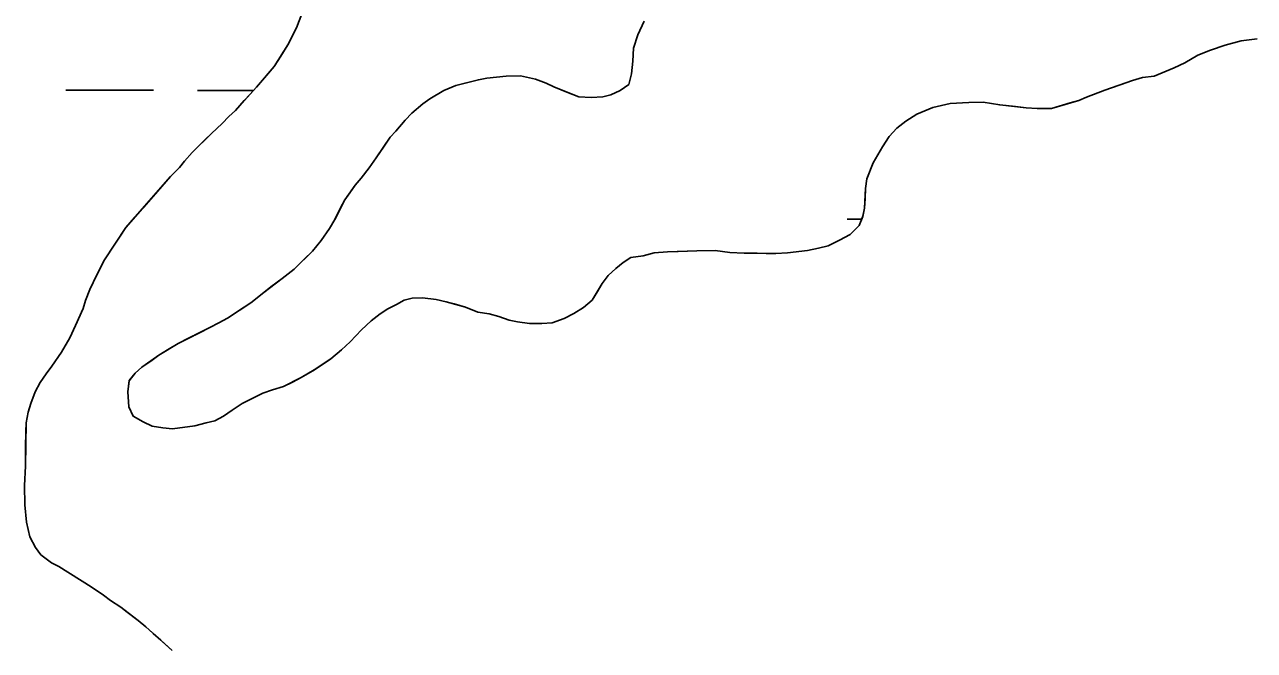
# Model space of a CAD drawing. Extents: x 3180038 to 3217926, y 922069 to 947485.
# Drawn here: x 3209359.8 to 3209808.1, y 938571.5 to 938799.7 of the extents above; entities that cross this region are included whole.
import ezdxf

# ---------------------------------------------------------------- set-up
doc = ezdxf.new("R2010")
doc.units = 0
for name, color, linetype in [('V-SITE-VEGE', 7, 'Continuous'), ('V-TOPO-SHOR', 7, 'Continuous'), ('V-WETL-SWMP', 7, 'Continuous')]:
    doc.layers.add(name, color=color, linetype=linetype)

msp = doc.modelspace()

# ---------------------------------------------------------------- linework, layer by layer
at = {"layer": 'V-SITE-VEGE'}
for p, q in [((3209460.87, 938803.71), (3209458.94, 938798.56)), ((3209458.94, 938798.56), (3209455.71, 938792.32)), ((3209583.29, 938795.98), (3209585.58, 938800.94)), ((3209581.74, 938791.2), (3209583.29, 938795.98)), ((3209803.19, 938793.77), (3209797.44, 938792.19)), ((3209809.12, 938794.6), (3209803.19, 938793.77)), ((3209455.71, 938792.32), (3209450.79, 938784.45)), ((3209581.48, 938786.4), (3209581.74, 938791.2)), ((3209792.05, 938790.42), (3209787.4, 938788.64)), ((3209797.44, 938792.19), (3209792.05, 938790.42)), ((3209450.79, 938784.45), (3209444.39, 938776.97)), ((3209581.04, 938781.78), (3209581.48, 938786.4)), ((3209782.74, 938785.75), (3209778.83, 938783.96)), ((3209787.4, 938788.64), (3209782.74, 938785.75)), ((3209525.2, 938779.65), (3209528.35, 938780.16)), ((3209528.35, 938780.16), (3209535.38, 938780.98)), ((3209535.38, 938780.98), (3209540.56, 938781.09)), ((3209540.56, 938781.09), (3209546.09, 938779.9)), ((3209546.09, 938779.9), (3209549.95, 938778.36)), ((3209580.06, 938777.92), (3209581.04, 938781.78)), ((3209767.32, 938780.44), (3209763.61, 938779.38)), ((3209771.58, 938780.92), (3209767.32, 938780.44)), ((3209778.83, 938783.96), (3209771.58, 938780.92)), ((3209444.39, 938776.97), (3209436.69, 938768.4)), ((3209507.54, 938772.71), (3209512.57, 938775.77)), ((3209512.57, 938775.77), (3209517.03, 938777.56)), ((3209517.03, 938777.56), (3209525.2, 938779.65)), ((3209549.95, 938778.36), (3209552.7, 938777.03)), ((3209552.7, 938777.03), (3209561.88, 938773.38)), ((3209573.54, 938774.13), (3209576.89, 938775.75)), ((3209576.89, 938775.75), (3209580.06, 938777.92)), ((3209753.58, 938775.83), (3209746.89, 938773.34)), ((3209763.61, 938779.38), (3209753.58, 938775.83)), ((3209500.99, 938767.44), (3209504.92, 938770.9)), ((3209504.92, 938770.9), (3209507.54, 938772.71)), ((3209561.88, 938773.38), (3209566.31, 938773.13)), ((3209566.31, 938773.13), (3209570.57, 938773.44)), ((3209570.57, 938773.44), (3209573.54, 938774.13)), ((3209697.13, 938770.94), (3209690.83, 938769.55)), ((3209703.98, 938771.39), (3209697.13, 938770.94)), ((3209709.16, 938771.5), (3209703.98, 938771.39)), ((3209715.24, 938770.48), (3209709.16, 938771.5)), ((3209744.09, 938772.09), (3209734.07, 938769.1)), ((3209746.89, 938773.34), (3209744.09, 938772.09)), ((3209436.69, 938768.4), (3209434.25, 938766.21)), ((3209498.55, 938764.89), (3209500.99, 938767.44)), ((3209685.06, 938767.05), (3209680.96, 938764.52)), ((3209690.83, 938769.55), (3209685.06, 938767.05)), ((3209724.84, 938769.42), (3209715.24, 938770.48)), ((3209728.9, 938769.18), (3209724.84, 938769.42)), ((3209734.07, 938769.1), (3209728.9, 938769.18)), ((3209431.81, 938763.66), (3209427.88, 938760.02)), ((3209434.25, 938766.21), (3209431.81, 938763.66)), ((3209495.16, 938760.88), (3209498.55, 938764.89)), ((3209677.78, 938761.98), (3209674.96, 938758.88)), ((3209680.96, 938764.52), (3209677.78, 938761.98)), ((3209427.88, 938760.02), (3209420.93, 938753.1)), ((3209488, 938751.19), (3209493.1, 938758.69)), ((3209493.1, 938758.69), (3209495.16, 938760.88)), ((3209674.96, 938758.88), (3209672.51, 938755.22)), ((3209420.93, 938753.1), (3209418.12, 938750)), ((3209672.51, 938755.22), (3209669.09, 938749.36)), ((3209418.12, 938750), (3209416.23, 938747.63)), ((3209485.36, 938747.53), (3209488, 938751.19)), ((3209669.09, 938749.36), (3209666.79, 938743.48)), ((3209413.04, 938744.35), (3209396.69, 938725.74)), ((3209416.23, 938747.63), (3209413.04, 938744.35)), ((3209482.53, 938743.69), (3209485.36, 938747.53)), ((3209476.49, 938735.83), (3209480.27, 938741.14)), ((3209480.27, 938741.14), (3209482.53, 938743.69)), ((3209666.37, 938739.97), (3209665.89, 938732.77)), ((3209666.79, 938743.48), (3209666.37, 938739.97)), ((3209472.88, 938728.68), (3209476.49, 938735.83)), ((3209665.89, 938732.77), (3209665.29, 938729.83)), ((3209470.98, 938725.38), (3209472.88, 938728.68)), ((3209663.95, 938726.52), (3209660.76, 938723.24)), ((3209665.29, 938729.83), (3209663.95, 938726.52)), ((3209396.69, 938725.74), (3209388.94, 938714.02)), ((3209467.96, 938720.99), (3209470.98, 938725.38)), ((3209660.76, 938723.24), (3209656.85, 938721.08)), ((3209458.01, 938710.6), (3209464.76, 938717.16)), ((3209464.76, 938717.16), (3209467.96, 938720.99)), ((3209604.85, 938717.23), (3209594.13, 938716.83)), ((3209611.51, 938717.31), (3209604.85, 938717.23)), ((3209616.86, 938716.68), (3209611.51, 938717.31)), ((3209645.15, 938717.37), (3209637.93, 938716.55)), ((3209649.23, 938718.23), (3209645.15, 938717.37)), ((3209652.75, 938719.11), (3209649.23, 938718.23)), ((3209656.85, 938721.08), (3209652.75, 938719.11)), ((3209388.94, 938714.02), (3209386.09, 938708.52)), ((3209577.99, 938713), (3209575.37, 938710.82)), ((3209580.79, 938714.81), (3209577.99, 938713)), ((3209585.24, 938715.48), (3209580.79, 938714.81)), ((3209589.32, 938716.53), (3209585.24, 938715.48)), ((3209594.13, 938716.83), (3209589.32, 938716.53)), ((3209622.03, 938716.42), (3209616.86, 938716.68)), ((3209633.67, 938716.24), (3209622.03, 938716.42)), ((3209637.93, 938716.55), (3209633.67, 938716.24)), ((3209386.09, 938708.52), (3209383.6, 938703.2)), ((3209453.71, 938707.15), (3209458.01, 938710.6)), ((3209572.56, 938708.28), (3209570.3, 938705.35)), ((3209575.37, 938710.82), (3209572.56, 938708.28)), ((3209446.98, 938702.08), (3209453.71, 938707.15)), ((3209570.3, 938705.35), (3209566.7, 938699.31)), ((3209382.06, 938699.16), (3209381.1, 938696.21)), ((3209383.6, 938703.2), (3209382.06, 938699.16)), ((3209442.3, 938698.27), (3209446.98, 938702.08)), ((3209498.13, 938699.29), (3209495.34, 938697.67)), ((3209501.1, 938699.98), (3209498.13, 938699.29)), ((3209504.8, 938700.11), (3209501.1, 938699.98)), ((3209509.78, 938699.48), (3209504.8, 938700.11)), ((3209513.46, 938698.69), (3209509.78, 938699.48)), ((3209566.7, 938699.31), (3209563.52, 938696.58)), ((3209381.1, 938696.21), (3209378.42, 938689.97)), ((3209433.72, 938692.66), (3209442.3, 938698.27)), ((3209492.17, 938696.05), (3209489.37, 938694.24)), ((3209495.34, 938697.67), (3209492.17, 938696.05)), ((3209520.46, 938696.74), (3209513.46, 938698.69)), ((3209525.05, 938694.82), (3209520.46, 938696.74)), ((3209529.11, 938694.32), (3209525.05, 938694.82)), ((3209563.52, 938696.58), (3209559.98, 938694.42)), ((3209427.38, 938689.24), (3209430.55, 938691.05)), ((3209430.55, 938691.05), (3209433.72, 938692.66)), ((3209486.19, 938691.7), (3209482.63, 938688.43)), ((3209489.37, 938694.24), (3209486.19, 938691.7)), ((3209532.61, 938693.34), (3209529.11, 938694.32)), ((3209536.47, 938691.99), (3209532.61, 938693.34)), ((3209539.42, 938691.4), (3209536.47, 938691.99)), ((3209543.84, 938690.78), (3209539.42, 938691.4)), ((3209548.28, 938690.71), (3209543.84, 938690.78)), ((3209552.16, 938691.02), (3209548.28, 938690.71)), ((3209556.44, 938692.62), (3209552.16, 938691.02)), ((3209559.98, 938694.42), (3209556.44, 938692.62)), ((3209378.42, 938689.97), (3209376.32, 938685.56)), ((3209415.84, 938683.5), (3209427.38, 938689.24)), ((3209482.63, 938688.43), (3209478.5, 938684.05)), ((3209376.32, 938685.56), (3209373.28, 938680.25)), ((3209408.75, 938679.17), (3209415.84, 938683.5)), ((3209475.32, 938681.14), (3209471.39, 938677.87)), ((3209478.5, 938684.05), (3209475.32, 938681.14)), ((3209373.28, 938680.25), (3209369.7, 938675.13)), ((3209402.59, 938674.83), (3209408.75, 938679.17)), ((3209471.39, 938677.87), (3209465.42, 938673.9)), ((3209367.62, 938672.38), (3209365.54, 938669.27)), ((3209369.7, 938675.13), (3209367.62, 938672.38)), ((3209397.9, 938669.9), (3209400.16, 938672.64)), ((3209400.16, 938672.64), (3209402.59, 938674.83)), ((3209465.42, 938673.9), (3209460.57, 938671.01)), ((3209365.54, 938669.27), (3209363.64, 938665.79)), ((3209397.47, 938665.85), (3209397.9, 938669.9)), ((3209454.23, 938667.78), (3209450.15, 938666.54)), ((3209460.57, 938671.01), (3209454.23, 938667.78)), ((3209363.64, 938665.79), (3209362.1, 938661.56)), ((3209397.75, 938660.3), (3209397.47, 938665.85)), ((3209443.27, 938663.69), (3209439.17, 938661.53)), ((3209446.62, 938665.3), (3209443.27, 938663.69)), ((3209450.15, 938666.54), (3209446.62, 938665.3)), ((3209362.1, 938661.56), (3209361.13, 938658.44)), ((3209399.37, 938656.95), (3209397.75, 938660.3)), ((3209435.44, 938659.19), (3209432.27, 938657.01)), ((3209439.17, 938661.53), (3209435.44, 938659.19)), ((3209360.34, 938654.57), (3209360.1, 938638.67)), ((3209361.13, 938658.44), (3209360.34, 938654.57)), ((3209403.04, 938654.86), (3209399.37, 938656.95)), ((3209406.34, 938653.33), (3209403.04, 938654.86)), ((3209425.95, 938654.52), (3209421.87, 938653.47)), ((3209429.1, 938655.21), (3209425.95, 938654.52)), ((3209432.27, 938657.01), (3209429.1, 938655.21)), ((3209410.21, 938652.72), (3209406.34, 938653.33)), ((3209413.71, 938652.3), (3209410.21, 938652.72)), ((3209421.87, 938653.47), (3209413.71, 938652.3)), ((3209360.1, 938638.67), (3209359.81, 938631.66)), ((3209359.81, 938631.66), (3209359.89, 938624.63)), ((3209359.89, 938624.63), (3209360.54, 938618.34)), ((3209360.54, 938618.34), (3209361.75, 938612.96)), ((3209361.75, 938612.96), (3209363.73, 938609.05)), ((3209363.73, 938609.05), (3209365.72, 938606.43)), ((3209365.72, 938606.43), (3209369.56, 938603.42)), ((3209369.56, 938603.42), (3209372.31, 938602.09)), ((3209372.31, 938602.09), (3209384.03, 938594.7)), ((3209384.03, 938594.7), (3209388.61, 938591.68)), ((3209388.61, 938591.68), (3209391.17, 938589.79)), ((3209391.17, 938589.79), (3209394.83, 938587.34)), ((3209394.83, 938587.34), (3209401.22, 938582.44)), ((3209401.22, 938582.44), (3209403.96, 938580.18)), ((3209403.96, 938580.18), (3209413.63, 938571.53))]:
    msp.add_line(p, q, dxfattribs=at)
at = {"layer": 'V-TOPO-SHOR'}
for points in [[(3209413.63, 938571.53), (3209409.44, 938575.29), (3209406.7, 938577.73), (3209403.96, 938580.18), (3209401.22, 938582.44), (3209397.2, 938585.45), (3209394.83, 938587.34), (3209391.17, 938589.79), (3209388.61, 938591.68), (3209384.03, 938594.7), (3209380.74, 938596.79), (3209376.52, 938599.44), (3209372.31, 938602.09), (3209369.56, 938603.42), (3209365.72, 938606.43), (3209363.73, 938609.05), (3209361.75, 938612.96), (3209360.54, 938618.34), (3209359.89, 938624.63), (3209359.81, 938631.66), (3209360.1, 938638.67), (3209360.2, 938645.51), (3209360.29, 938651.24), (3209360.34, 938654.57), (3209361.13, 938658.44), (3209362.1, 938661.56), (3209363.64, 938665.79), (3209365.54, 938669.27), (3209367.62, 938672.38), (3209369.7, 938675.13), (3209373.28, 938680.25), (3209376.32, 938685.56), (3209378.42, 938689.97), (3209381.1, 938696.21), (3209382.06, 938699.16), (3209383.6, 938703.2), (3209386.09, 938708.52), (3209388.94, 938714.02), (3209392.72, 938719.7), (3209394.42, 938722.26), (3209396.69, 938725.74), (3209399.89, 938729.39), (3209403.27, 938733.22), (3209406.65, 938737.05), (3209409.85, 938740.7), (3209413.04, 938744.35), (3209416.23, 938747.63), (3209418.12, 938750), (3209420.93, 938753.1), (3209425.63, 938757.84), (3209427.88, 938760.02), (3209431.81, 938763.66), (3209434.25, 938766.21), (3209436.69, 938768.4), (3209439.88, 938772.04), (3209441.95, 938774.23), (3209444.39, 938776.97), (3209447.96, 938781.17), (3209450.79, 938784.45), (3209453.25, 938788.29), (3209455.71, 938792.32), (3209458.94, 938798.56), (3209460.87, 938803.71)], [(3209585.58, 938800.94), (3209583.29, 938795.98), (3209581.74, 938791.2), (3209581.48, 938786.4), (3209581.04, 938781.78), (3209580.06, 938777.92), (3209576.89, 938775.75), (3209573.54, 938774.13), (3209570.57, 938773.44), (3209566.32, 938773.13), (3209561.88, 938773.38), (3209557.47, 938775.11), (3209552.7, 938777.03), (3209549.94, 938778.36), (3209546.09, 938779.9), (3209540.56, 938781.09), (3209535.38, 938780.98), (3209528.35, 938780.16), (3209525.2, 938779.65), (3209520.37, 938778.43), (3209517.03, 938777.56), (3209512.57, 938775.77), (3209507.54, 938772.71), (3209504.92, 938770.9), (3209500.99, 938767.44), (3209498.55, 938764.89), (3209495.16, 938760.88), (3209493.1, 938758.69), (3209490.83, 938755.4), (3209488, 938751.19), (3209485.36, 938747.53), (3209482.53, 938743.69), (3209480.27, 938741.14), (3209478.38, 938738.39), (3209476.49, 938735.83), (3209474.97, 938732.9), (3209472.88, 938728.68), (3209470.98, 938725.38), (3209467.96, 938720.99), (3209464.76, 938717.15), (3209461.57, 938714.06), (3209458.01, 938710.6), (3209453.71, 938707.15), (3209449.6, 938704.07), (3209446.98, 938702.08), (3209442.3, 938698.27), (3209437.82, 938695.37), (3209433.72, 938692.66), (3209430.55, 938691.05), (3209427.38, 938689.24), (3209423.29, 938687.27), (3209419.75, 938685.48), (3209415.84, 938683.5), (3209412.48, 938681.52), (3209408.75, 938679.17), (3209405.77, 938677), (3209402.59, 938674.83), (3209400.16, 938672.64), (3209397.9, 938669.9), (3209397.47, 938665.85), (3209397.75, 938660.3), (3209399.37, 938656.95), (3209403.04, 938654.86), (3209406.34, 938653.33), (3209410.21, 938652.72), (3209413.71, 938652.3), (3209418.16, 938652.97), (3209421.87, 938653.47), (3209425.95, 938654.52), (3209429.1, 938655.21), (3209432.27, 938657.01), (3209435.44, 938659.19), (3209439.17, 938661.53), (3209443.27, 938663.69), (3209446.62, 938665.3), (3209450.15, 938666.54), (3209454.23, 938667.78), (3209457.4, 938669.39), (3209460.57, 938671.01), (3209465.42, 938673.9), (3209471.39, 938677.87), (3209475.32, 938681.14), (3209478.5, 938684.05), (3209482.63, 938688.43), (3209486.19, 938691.7), (3209489.37, 938694.24), (3209492.17, 938696.05), (3209495.34, 938697.67), (3209498.13, 938699.29), (3209501.1, 938699.98), (3209504.8, 938700.11)], [(3209504.8, 938700.11), (3209509.78, 938699.48), (3209513.46, 938698.69), (3209516.41, 938697.91), (3209520.46, 938696.74), (3209525.05, 938694.82), (3209529.11, 938694.32), (3209532.61, 938693.34), (3209536.47, 938691.99), (3209539.42, 938691.4), (3209543.84, 938690.78), (3209548.28, 938690.71), (3209552.16, 938691.02), (3209556.44, 938692.62), (3209559.98, 938694.42), (3209563.52, 938696.58), (3209566.7, 938699.31), (3209568.6, 938702.42), (3209570.3, 938705.35), (3209572.56, 938708.28), (3209575.37, 938710.82), (3209577.99, 938713), (3209580.79, 938714.81), (3209585.24, 938715.48), (3209589.32, 938716.53), (3209594.13, 938716.83), (3209598.01, 938716.96), (3209604.85, 938717.23), (3209611.51, 938717.31), (3209616.86, 938716.68), (3209622.03, 938716.42), (3209626.84, 938716.35), (3209630.16, 938716.3), (3209633.67, 938716.24), (3209637.93, 938716.55), (3209641.07, 938716.88), (3209645.15, 938717.37), (3209649.23, 938718.23), (3209652.75, 938719.11), (3209656.85, 938721.08), (3209660.76, 938723.24), (3209663.95, 938726.52), (3209665.29, 938729.83), (3209665.89, 938732.77), (3209666.13, 938736.28), (3209666.37, 938739.97), (3209666.79, 938743.48), (3209669.09, 938749.36), (3209672.51, 938755.22), (3209674.96, 938758.88), (3209677.78, 938761.98), (3209680.96, 938764.52), (3209685.06, 938767.05), (3209690.83, 938769.55), (3209697.13, 938770.94), (3209703.98, 938771.39), (3209709.16, 938771.5), (3209715.24, 938770.48), (3209720.96, 938769.85), (3209724.84, 938769.42), (3209728.9, 938769.18), (3209734.07, 938769.1), (3209740.94, 938771.21), (3209744.09, 938772.09), (3209746.89, 938773.34), (3209753.58, 938775.83), (3209759.15, 938777.78), (3209763.61, 938779.38), (3209767.32, 938780.44), (3209771.58, 938780.92), (3209775.86, 938782.71), (3209778.83, 938783.96), (3209782.74, 938785.75), (3209787.4, 938788.64), (3209792.05, 938790.42), (3209797.44, 938792.19), (3209803.19, 938793.77), (3209809.11, 938794.6)]]:
    msp.add_lwpolyline(points, dxfattribs=at)
at = {"layer": 'V-WETL-SWMP'}
for p, q in [((3209374.84, 938775.85), (3209406.84, 938775.78)), ((3209422.84, 938775.75), (3209443.26, 938775.7)), ((3209659.58, 938728.78), (3209664.86, 938728.77))]:
    msp.add_line(p, q, dxfattribs=at)
for points in [[(3209460.87, 938803.71), (3209458.94, 938798.56), (3209455.71, 938792.32), (3209453.25, 938788.29), (3209450.79, 938784.45), (3209447.96, 938781.17), (3209444.39, 938776.97), (3209441.95, 938774.23), (3209439.88, 938772.04), (3209436.69, 938768.39), (3209434.25, 938766.21), (3209431.81, 938763.66), (3209427.88, 938760.02), (3209425.63, 938757.84), (3209420.94, 938753.1), (3209418.12, 938750), (3209416.23, 938747.63), (3209413.04, 938744.35), (3209409.85, 938740.7), (3209406.65, 938737.05), (3209403.27, 938733.22), (3209399.89, 938729.39), (3209396.69, 938725.74), (3209394.42, 938722.26), (3209392.72, 938719.7), (3209388.94, 938714.02), (3209386.09, 938708.52), (3209383.6, 938703.2), (3209382.06, 938699.16), (3209381.1, 938696.21)], [(3209488, 938751.19), (3209490.83, 938755.4), (3209493.1, 938758.69), (3209495.16, 938760.88), (3209498.55, 938764.89), (3209500.99, 938767.44), (3209504.92, 938770.9), (3209507.54, 938772.71), (3209512.57, 938775.77), (3209517.03, 938777.56), (3209520.37, 938778.43), (3209525.2, 938779.65), (3209528.35, 938780.16), (3209535.38, 938780.98), (3209540.56, 938781.09), (3209546.09, 938779.9), (3209549.94, 938778.36), (3209552.7, 938777.03), (3209557.47, 938775.11), (3209561.88, 938773.38), (3209566.32, 938773.13), (3209570.57, 938773.44), (3209573.54, 938774.13), (3209576.89, 938775.75), (3209580.06, 938777.92), (3209581.04, 938781.78), (3209581.48, 938786.4), (3209581.74, 938791.2), (3209583.29, 938795.98), (3209585.58, 938800.94)], [(3209809.12, 938794.6), (3209803.19, 938793.77), (3209797.44, 938792.19), (3209792.05, 938790.42), (3209787.4, 938788.64), (3209782.74, 938785.75), (3209778.83, 938783.96), (3209775.86, 938782.71), (3209771.58, 938780.93), (3209767.32, 938780.43), (3209763.61, 938779.38), (3209759.15, 938777.78), (3209753.58, 938775.83), (3209746.89, 938773.34), (3209744.1, 938772.09), (3209740.94, 938771.21), (3209734.07, 938769.1), (3209728.9, 938769.17), (3209724.84, 938769.42), (3209720.96, 938769.85), (3209715.24, 938770.48), (3209709.16, 938771.5), (3209703.98, 938771.39), (3209697.13, 938770.94), (3209690.83, 938769.55), (3209685.06, 938767.05), (3209680.96, 938764.52), (3209677.78, 938761.98), (3209674.96, 938758.88), (3209672.51, 938755.22), (3209669.09, 938749.36), (3209666.79, 938743.48), (3209666.37, 938739.97), (3209666.13, 938736.28), (3209665.89, 938732.77), (3209665.29, 938729.82), (3209663.95, 938726.52), (3209660.76, 938723.24), (3209656.85, 938721.08)], [(3209656.85, 938721.08), (3209652.75, 938719.11), (3209649.23, 938718.23), (3209645.15, 938717.37), (3209641.07, 938716.88), (3209637.93, 938716.55), (3209633.67, 938716.25), (3209630.16, 938716.3), (3209626.84, 938716.35), (3209622.03, 938716.42), (3209616.86, 938716.68), (3209611.51, 938717.31), (3209604.85, 938717.23), (3209598.01, 938716.96), (3209594.13, 938716.83), (3209589.32, 938716.53), (3209585.24, 938715.48), (3209580.79, 938714.81), (3209577.99, 938713), (3209575.37, 938710.82), (3209572.56, 938708.28), (3209570.3, 938705.35), (3209568.6, 938702.42), (3209566.7, 938699.31), (3209563.52, 938696.58), (3209559.98, 938694.42), (3209556.44, 938692.62), (3209552.16, 938691.02), (3209548.28, 938690.71), (3209543.84, 938690.78), (3209539.42, 938691.4), (3209536.47, 938691.99), (3209532.61, 938693.34), (3209529.11, 938694.32), (3209525.05, 938694.82), (3209520.46, 938696.74), (3209516.41, 938697.91), (3209513.46, 938698.69), (3209509.78, 938699.48), (3209504.8, 938700.11), (3209501.1, 938699.98), (3209498.13, 938699.29), (3209495.34, 938697.67), (3209492.17, 938696.05), (3209489.37, 938694.24), (3209486.19, 938691.7), (3209482.63, 938688.43), (3209478.5, 938684.05), (3209475.32, 938681.14), (3209471.39, 938677.87), (3209465.41, 938673.9), (3209460.57, 938671.01), (3209457.4, 938669.39), (3209454.23, 938667.78), (3209450.15, 938666.54), (3209446.62, 938665.3), (3209443.27, 938663.69), (3209439.17, 938661.53), (3209435.44, 938659.18), (3209432.27, 938657.01), (3209429.1, 938655.21), (3209425.95, 938654.52), (3209421.87, 938653.47), (3209418.16, 938652.97), (3209413.71, 938652.3), (3209410.21, 938652.72), (3209406.34, 938653.33), (3209403.03, 938654.86), (3209399.37, 938656.95), (3209397.75, 938660.3), (3209397.47, 938665.85), (3209397.9, 938669.91), (3209400.16, 938672.64), (3209402.59, 938674.83), (3209405.76, 938677), (3209408.75, 938679.17), (3209412.48, 938681.52), (3209415.84, 938683.5), (3209419.75, 938685.48), (3209423.29, 938687.27), (3209427.38, 938689.24), (3209430.55, 938691.05), (3209433.72, 938692.66), (3209437.82, 938695.37), (3209442.3, 938698.27), (3209446.98, 938702.08), (3209449.6, 938704.07), (3209453.71, 938707.15), (3209458.01, 938710.6), (3209461.57, 938714.06), (3209464.76, 938717.15), (3209467.96, 938720.99), (3209470.98, 938725.38), (3209472.88, 938728.68), (3209474.97, 938732.9), (3209476.5, 938735.83), (3209478.38, 938738.39), (3209480.27, 938741.14), (3209482.53, 938743.69), (3209485.36, 938747.53), (3209488, 938751.19)], [(3209381.1, 938696.21), (3209378.42, 938689.97), (3209376.32, 938685.56), (3209373.28, 938680.25), (3209369.7, 938675.13), (3209367.62, 938672.39), (3209365.54, 938669.27), (3209363.64, 938665.79), (3209362.1, 938661.56), (3209361.13, 938658.44), (3209360.34, 938654.57), (3209360.29, 938651.24), (3209360.2, 938645.51), (3209360.1, 938638.68), (3209359.81, 938631.66), (3209359.89, 938624.63), (3209360.54, 938618.34), (3209361.75, 938612.96), (3209363.73, 938609.05), (3209365.72, 938606.43), (3209369.56, 938603.42), (3209372.31, 938602.09), (3209376.52, 938599.44), (3209380.74, 938596.79), (3209384.03, 938594.7), (3209388.61, 938591.68), (3209391.17, 938589.79), (3209394.83, 938587.34), (3209397.2, 938585.45), (3209401.22, 938582.44), (3209403.96, 938580.18), (3209406.7, 938577.74), (3209409.44, 938575.29), (3209413.63, 938571.53)]]:
    msp.add_lwpolyline(points, dxfattribs=at)

doc.saveas('drawing.dxf')
